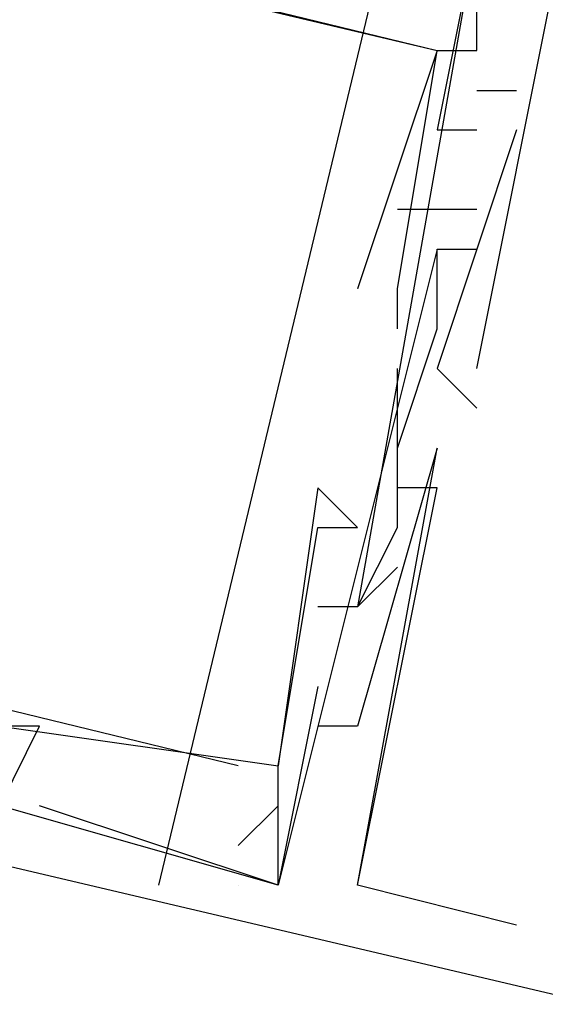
# Model space of a CAD drawing. Header units: feet. Extents: x -79 to 198, y -22 to 181.
# Tile 286 of 318: x 126.58 to 126.756, y 133.898 to 134.228. Entities that reach past the tile are written whole.
import ezdxf

# ---------------------------------------------------------------- set-up
doc = ezdxf.new("R2010")
doc.units = ezdxf.units.FT
doc.layers.add('A-LINEA', color=7, linetype='CONTINUOUS')

msp = doc.modelspace()

# ---------------------------------------------------------------- linework, layer by layer
at = {"layer": 'A-LINEA'}
for p, q in [((126.6267, 133.9378), (126.7067, 134.2711)), ((126.72, 134.2178), (126.72, 134.2178)), ((126.72, 134.2178), (126.72, 134.2178)), ((126.72, 134.2178), (126.72, 134.2178)), ((126.72, 134.2178), (126.72, 134.2178)), ((126.72, 134.2178), (126.72, 134.2178)), ((126.72, 134.2178), (126.72, 134.2178)), ((126.72, 134.2178), (126.72, 134.2178)), ((126.72, 134.2178), (126.72, 134.2178)), ((126.72, 134.2178), (126.72, 134.2178)), ((126.72, 134.2178), (126.72, 134.2178)), ((126.72, 134.2178), (126.72, 134.2178)), ((126.72, 134.2178), (126.72, 134.2178)), ((126.7333, 134.2178), (126.7333, 134.2178)), ((126.7333, 134.2178), (126.7333, 134.2178)), ((126.7333, 134.2178), (126.7333, 134.2178)), ((126.7333, 134.2178), (126.7333, 134.2178)), ((126.7333, 134.2178), (126.7333, 134.2178)), ((126.7333, 134.2178), (126.7333, 134.2178)), ((126.7333, 134.2044), (126.7467, 134.2044)), ((126.7333, 134.2044), (126.7333, 134.2044)), ((126.7333, 134.2044), (126.7467, 134.2044)), ((126.7333, 134.2044), (126.7333, 134.2044)), ((126.7333, 134.2044), (126.7467, 134.2044)), ((126.7333, 134.2044), (126.7333, 134.2044)), ((126.7467, 134.2044), (126.7467, 134.2044)), ((126.7467, 134.2044), (126.7467, 134.2044)), ((126.7467, 134.2044), (126.7467, 134.2044)), ((126.72, 134.1911), (126.72, 134.1911)), ((126.72, 134.1911), (126.72, 134.1911)), ((126.72, 134.1911), (126.72, 134.1911)), ((126.7333, 134.1911), (126.7333, 134.1911)), ((126.7333, 134.1911), (126.7333, 134.1911)), ((126.7333, 134.1911), (126.7333, 134.1911)), ((126.7467, 134.1911), (126.7467, 134.1911)), ((126.7467, 134.1911), (126.7467, 134.1911)), ((126.7467, 134.1911), (126.7467, 134.1911)), ((126.7067, 134.1644), (126.7067, 134.1644)), ((126.7067, 134.1644), (126.7067, 134.1644)), ((126.7067, 134.1644), (126.7067, 134.1644)), ((126.72, 134.1644), (126.72, 134.1644)), ((126.72, 134.1644), (126.72, 134.1644)), ((126.72, 134.1644), (126.72, 134.1644)), ((126.72, 134.1644), (126.72, 134.1644)), ((126.72, 134.1644), (126.72, 134.1644)), ((126.72, 134.1644), (126.72, 134.1644)), ((126.7333, 134.1644), (126.7333, 134.1644)), ((126.7333, 134.1644), (126.7333, 134.1644)), ((126.7333, 134.1644), (126.7333, 134.1644)), ((126.72, 134.1511), (126.72, 134.1511)), ((126.72, 134.1511), (126.72, 134.1511)), ((126.72, 134.1511), (126.72, 134.1511)), ((126.72, 134.1511), (126.72, 134.1511)), ((126.72, 134.1511), (126.72, 134.1511)), ((126.72, 134.1511), (126.72, 134.1511)), ((126.7333, 134.1511), (126.7333, 134.1511)), ((126.7333, 134.1511), (126.7333, 134.1511)), ((126.7333, 134.1511), (126.7333, 134.1511)), ((126.6933, 134.1378), (126.6933, 134.1378)), ((126.6933, 134.1378), (126.6933, 134.1378)), ((126.6933, 134.1378), (126.6933, 134.1378)), ((126.6933, 134.1378), (126.6933, 134.1378)), ((126.6933, 134.1378), (126.6933, 134.1378)), ((126.6933, 134.1378), (126.6933, 134.1378)), ((126.7067, 134.1378), (126.7067, 134.1378)), ((126.7067, 134.1378), (126.7067, 134.1378)), ((126.7067, 134.1378), (126.7067, 134.1378)), ((126.7067, 134.1378), (126.7067, 134.1378)), ((126.7067, 134.1378), (126.7067, 134.1378)), ((126.7067, 134.1378), (126.7067, 134.1378)), ((126.72, 134.1378), (126.72, 134.1378)), ((126.72, 134.1378), (126.72, 134.1378)), ((126.72, 134.1378), (126.72, 134.1378)), ((126.7067, 134.1244), (126.7067, 134.1244)), ((126.7067, 134.1244), (126.7067, 134.1244)), ((126.7067, 134.1244), (126.7067, 134.1244)), ((126.7067, 134.1244), (126.7067, 134.1244)), ((126.7067, 134.1244), (126.7067, 134.1244)), ((126.7067, 134.1244), (126.7067, 134.1244)), ((126.72, 134.1244), (126.72, 134.1244)), ((126.72, 134.1244), (126.72, 134.1244)), ((126.72, 134.1244), (126.72, 134.1244)), ((126.72, 134.1244), (126.72, 134.1244)), ((126.72, 134.1244), (126.72, 134.1244)), ((126.72, 134.1244), (126.72, 134.1244)), ((126.7067, 134.1111), (126.7067, 134.1111)), ((126.7067, 134.1111), (126.7067, 134.1111)), ((126.7067, 134.1111), (126.7067, 134.1111)), ((126.72, 134.1111), (126.7333, 134.0978)), ((126.72, 134.1111), (126.72, 134.1111)), ((126.72, 134.1111), (126.7333, 134.0978)), ((126.72, 134.1111), (126.72, 134.1111)), ((126.72, 134.1111), (126.7333, 134.0978)), ((126.72, 134.1111), (126.72, 134.1111)), ((126.72, 134.1111), (126.72, 134.1111)), ((126.72, 134.1111), (126.72, 134.1111)), ((126.72, 134.1111), (126.72, 134.1111)), ((126.7333, 134.1111), (126.7333, 134.1111)), ((126.7333, 134.1111), (126.7333, 134.1111)), ((126.7333, 134.1111), (126.7333, 134.1111)), ((126.7333, 134.1111), (126.7333, 134.1111)), ((126.7333, 134.1111), (126.7333, 134.1111)), ((126.7333, 134.1111), (126.7333, 134.1111)), ((126.7333, 134.0978), (126.7333, 134.0978)), ((126.7333, 134.0978), (126.7333, 134.0978)), ((126.7333, 134.0978), (126.7333, 134.0978)), ((126.7333, 134.0978), (126.7333, 134.0978)), ((126.7333, 134.0978), (126.7333, 134.0978)), ((126.7333, 134.0978), (126.7333, 134.0978)), ((126.7067, 134.0844), (126.7067, 134.0844)), ((126.7067, 134.0844), (126.7067, 134.0844)), ((126.7067, 134.0844), (126.7067, 134.0844)), ((126.72, 134.0844), (126.72, 134.0844)), ((126.72, 134.0844), (126.72, 134.0844)), ((126.72, 134.0844), (126.72, 134.0844)), ((126.72, 134.0844), (126.72, 134.0844)), ((126.72, 134.0844), (126.72, 134.0844)), ((126.72, 134.0844), (126.72, 134.0844)), ((126.72, 134.0844), (126.72, 134.0844)), ((126.72, 134.0844), (126.72, 134.0844)), ((126.72, 134.0844), (126.72, 134.0844)), ((126.68, 134.0711), (126.68, 134.0711)), ((126.68, 134.0711), (126.68, 134.0711)), ((126.68, 134.0711), (126.68, 134.0711)), ((126.68, 134.0711), (126.68, 134.0711)), ((126.68, 134.0711), (126.68, 134.0711)), ((126.68, 134.0711), (126.68, 134.0711)), ((126.7067, 134.0711), (126.7067, 134.0711)), ((126.7067, 134.0711), (126.7067, 134.0711)), ((126.7067, 134.0711), (126.7067, 134.0711)), ((126.72, 134.0711), (126.7067, 134.0711)), ((126.7067, 134.0711), (126.7067, 134.0711)), ((126.72, 134.0711), (126.7067, 134.0711)), ((126.7067, 134.0711), (126.7067, 134.0711)), ((126.72, 134.0711), (126.7067, 134.0711)), ((126.7067, 134.0711), (126.7067, 134.0711)), ((126.72, 134.0711), (126.72, 134.0711)), ((126.72, 134.0711), (126.72, 134.0711)), ((126.72, 134.0711), (126.72, 134.0711)), ((126.72, 134.0711), (126.72, 134.0711)), ((126.72, 134.0711), (126.72, 134.0711)), ((126.72, 134.0711), (126.72, 134.0711)), ((126.68, 134.0578), (126.68, 134.0578)), ((126.68, 134.0578), (126.68, 134.0578)), ((126.68, 134.0578), (126.68, 134.0578)), ((126.68, 134.0578), (126.68, 134.0578)), ((126.68, 134.0578), (126.68, 134.0578)), ((126.68, 134.0578), (126.68, 134.0578)), ((126.6933, 134.0578), (126.6933, 134.0578)), ((126.6933, 134.0578), (126.6933, 134.0578)), ((126.6933, 134.0578), (126.6933, 134.0578)), ((126.6933, 134.0578), (126.6933, 134.0578)), ((126.6933, 134.0578), (126.6933, 134.0578)), ((126.6933, 134.0578), (126.6933, 134.0578)), ((126.7067, 134.0578), (126.7067, 134.0578)), ((126.7067, 134.0578), (126.7067, 134.0578)), ((126.7067, 134.0578), (126.7067, 134.0578)), ((126.7067, 134.0444), (126.7067, 134.0444)), ((126.7067, 134.0444), (126.7067, 134.0444)), ((126.7067, 134.0444), (126.7067, 134.0444)), ((126.68, 134.0311), (126.68, 134.0311)), ((126.68, 134.0311), (126.68, 134.0311)), ((126.68, 134.0311), (126.68, 134.0311)), ((126.6933, 134.0311), (126.6933, 134.0311)), ((126.6933, 134.0311), (126.6933, 134.0311)), ((126.6933, 134.0311), (126.6933, 134.0311)), ((126.6933, 134.0311), (126.6933, 134.0311)), ((126.6933, 134.0311), (126.6933, 134.0311)), ((126.6933, 134.0311), (126.6933, 134.0311)), ((126.6933, 134.0311), (126.6933, 134.0311)), ((126.6933, 134.0311), (126.6933, 134.0311)), ((126.6933, 134.0311), (126.6933, 134.0311)), ((126.7067, 134.0311), (126.7067, 134.0311)), ((126.7067, 134.0311), (126.7067, 134.0311)), ((126.7067, 134.0311), (126.7067, 134.0311)), ((126.7067, 134.0311), (126.7067, 134.0311)), ((126.7067, 134.0311), (126.7067, 134.0311)), ((126.7067, 134.0311), (126.7067, 134.0311)), ((126.68, 134.0044), (126.68, 134.0044)), ((126.68, 134.0044), (126.68, 134.0044)), ((126.68, 134.0044), (126.68, 134.0044)), ((126.68, 134.0044), (126.68, 134.0044)), ((126.68, 134.0044), (126.68, 134.0044)), ((126.68, 134.0044), (126.68, 134.0044)), ((126.5867, 133.9911), (126.5867, 133.9911)), ((126.5867, 133.9911), (126.5867, 133.9911)), ((126.5867, 133.9911), (126.5867, 133.9911)), ((126.5867, 133.9911), (126.5867, 133.9911)), ((126.5867, 133.9911), (126.5867, 133.9911)), ((126.5867, 133.9911), (126.5867, 133.9911)), ((126.5867, 133.9911), (126.5867, 133.9911)), ((126.5867, 133.9911), (126.5867, 133.9911)), ((126.5867, 133.9911), (126.5867, 133.9911)), ((126.68, 133.9911), (126.68, 133.9911)), ((126.68, 133.9911), (126.68, 133.9911)), ((126.68, 133.9911), (126.68, 133.9911)), ((126.68, 133.9911), (126.68, 133.9911)), ((126.68, 133.9911), (126.68, 133.9911)), ((126.68, 133.9911), (126.68, 133.9911)), ((126.6933, 133.9911), (126.6933, 133.9911)), ((126.6933, 133.9911), (126.6933, 133.9911)), ((126.6933, 133.9911), (126.6933, 133.9911)), ((126.6933, 133.9911), (126.6933, 133.9911)), ((126.6933, 133.9911), (126.6933, 133.9911)), ((126.6933, 133.9911), (126.6933, 133.9911)), ((126.6533, 133.9778), (126.6533, 133.9778)), ((126.6533, 133.9778), (126.6533, 133.9778)), ((126.6533, 133.9778), (126.6533, 133.9778)), ((126.6533, 133.9778), (126.6533, 133.9778)), ((126.6533, 133.9778), (126.6533, 133.9778)), ((126.6533, 133.9778), (126.6533, 133.9778)), ((126.6667, 133.9778), (126.6667, 133.9778)), ((126.6667, 133.9778), (126.6667, 133.9778)), ((126.6667, 133.9778), (126.6667, 133.9778)), ((126.6667, 133.9778), (126.6667, 133.9778)), ((126.6667, 133.9778), (126.6667, 133.9778)), ((126.6667, 133.9778), (126.6667, 133.9778)), ((126.6667, 133.9778), (126.6667, 133.9778)), ((126.6667, 133.9778), (126.6667, 133.9778)), ((126.6667, 133.9778), (126.6667, 133.9778)), ((126.6667, 133.9778), (126.6667, 133.9778)), ((126.6667, 133.9778), (126.6667, 133.9778)), ((126.6667, 133.9778), (126.6667, 133.9778)), ((126.6667, 133.9778), (126.6667, 133.9778)), ((126.6667, 133.9778), (126.6667, 133.9778)), ((126.6667, 133.9778), (126.6667, 133.9778)), ((126.6667, 133.9778), (126.6667, 133.9778)), ((126.6667, 133.9778), (126.6667, 133.9778)), ((126.6667, 133.9778), (126.6667, 133.9778)), ((126.5867, 133.9644), (126.5867, 133.9644)), ((126.5867, 133.9644), (126.5867, 133.9644)), ((126.5867, 133.9644), (126.5867, 133.9644)), ((126.6533, 133.9511), (126.6667, 133.9644)), ((126.6533, 133.9511), (126.6667, 133.9644)), ((126.6533, 133.9511), (126.6667, 133.9644)), ((126.6533, 133.9511), (126.6667, 133.9644)), ((126.6533, 133.9511), (126.6667, 133.9644)), ((126.6533, 133.9511), (126.6667, 133.9644)), ((126.6667, 133.9644), (126.6667, 133.9644)), ((126.6667, 133.9644), (126.6667, 133.9644)), ((126.6667, 133.9644), (126.6667, 133.9644)), ((126.6667, 133.9644), (126.6667, 133.9644)), ((126.6667, 133.9644), (126.6667, 133.9644)), ((126.6667, 133.9644), (126.6667, 133.9644)), ((126.6533, 133.9511), (126.6533, 133.9511)), ((126.6533, 133.9511), (126.6533, 133.9511)), ((126.6533, 133.9511), (126.6533, 133.9511)), ((126.6533, 133.9511), (126.6533, 133.9511)), ((126.6533, 133.9511), (126.6533, 133.9511)), ((126.6533, 133.9511), (126.6533, 133.9511)), ((126.6667, 133.9511), (126.6667, 133.9511)), ((126.6667, 133.9511), (126.6667, 133.9511)), ((126.6667, 133.9511), (126.6667, 133.9511)), ((126.6667, 133.9511), (126.6667, 133.9511)), ((126.6667, 133.9511), (126.6667, 133.9511)), ((126.6667, 133.9511), (126.6667, 133.9511)), ((126.6533, 133.9378), (126.6533, 133.9378)), ((126.6533, 133.9378), (126.6533, 133.9378)), ((126.6533, 133.9378), (126.6533, 133.9378)), ((126.6667, 133.9378), (126.6667, 133.9378)), ((126.6667, 133.9378), (126.6667, 133.9378)), ((126.6667, 133.9378), (126.6667, 133.9378)), ((126.6667, 133.9378), (126.6667, 133.9378)), ((126.6667, 133.9378), (126.6667, 133.9378)), ((126.6667, 133.9378), (126.6667, 133.9378)), ((126.6667, 133.9378), (126.6667, 133.9378)), ((126.6667, 133.9378), (126.6667, 133.9378)), ((126.6667, 133.9378), (126.6667, 133.9378)), ((126.6667, 133.9378), (126.6667, 133.9378)), ((126.6667, 133.9378), (126.6667, 133.9378)), ((126.6667, 133.9378), (126.6667, 133.9378)), ((126.6667, 133.9378), (126.6667, 133.9378)), ((126.6667, 133.9378), (126.6667, 133.9378)), ((126.6667, 133.9378), (126.6667, 133.9378)), ((126.6933, 133.9378), (126.6933, 133.9378)), ((126.6933, 133.9378), (126.6933, 133.9378)), ((126.6933, 133.9378), (126.6933, 133.9378)), ((126.6933, 133.9378), (126.6933, 133.9378)), ((126.6933, 133.9378), (126.6933, 133.9378)), ((126.6933, 133.9378), (126.6933, 133.9378)), ((126.6933, 133.9378), (126.6933, 133.9378)), ((126.6933, 133.9378), (126.6933, 133.9378)), ((126.6933, 133.9378), (126.6933, 133.9378)), ((126.7467, 133.9244), (126.7467, 133.9244)), ((126.7467, 133.9244), (126.7467, 133.9244)), ((126.7467, 133.9244), (126.7467, 133.9244)), ((126.7467, 133.9244), (126.7467, 133.9244)), ((126.7467, 133.9244), (126.7467, 133.9244)), ((126.7467, 133.9244), (126.7467, 133.9244)), ((126.7467, 133.9244), (126.7467, 133.9244)), ((126.7467, 133.9244), (126.7467, 133.9244)), ((126.7467, 133.9244), (126.7467, 133.9244))]:
    msp.add_line(p, q, dxfattribs=at)
for points in [[(126.2, 134.2444), (126.2133, 134.3378), (126.72, 134.2178), (126.6933, 134.1378), (126.6933, 134.1378)], [(126.2, 134.2444), (126.2133, 134.3378), (126.72, 134.2178), (126.6933, 134.1378), (126.6933, 134.1378)], [(126.2, 134.2444), (126.2133, 134.3378), (126.72, 134.2178), (126.6933, 134.1378), (126.6933, 134.1378)], [(126.2267, 134.3378), (126.72, 134.2178), (126.6933, 134.1378), (126.6933, 134.1378)], [(126.2267, 134.3378), (126.72, 134.2178), (126.6933, 134.1378), (126.6933, 134.1378)], [(126.2267, 134.3378), (126.72, 134.2178), (126.6933, 134.1378), (126.6933, 134.1378)], [(126.1733, 134.1911), (126.1867, 134.2844), (126.2, 134.2844), (126.1733, 134.2844), (126.16, 134.2178), (126.1333, 134.2178), (126.0933, 134.0578), (126.7733, 133.8978), (126.7733, 133.9111)], [(126.1733, 134.1911), (126.1867, 134.2844), (126.2, 134.2844), (126.1733, 134.2844), (126.16, 134.2178), (126.1333, 134.2178), (126.0933, 134.0578), (126.7733, 133.8978), (126.7733, 133.9111)], [(126.1733, 134.1911), (126.1867, 134.2844), (126.2, 134.2844), (126.1733, 134.2844), (126.16, 134.2178), (126.1333, 134.2178), (126.0933, 134.0578), (126.7733, 133.8978), (126.7733, 133.9111)], [(126.6533, 134.2444), (126.6533, 134.2711), (126.7333, 134.2578), (126.6933, 134.0311), (126.68, 134.0311)], [(126.6533, 134.2444), (126.6533, 134.2711), (126.7333, 134.2578), (126.6933, 134.0311), (126.68, 134.0311)], [(126.6533, 134.2444), (126.6533, 134.2711), (126.7333, 134.2578), (126.6933, 134.0311), (126.68, 134.0311)], [(126.6533, 134.2444), (126.6533, 134.2711), (126.7333, 134.2578), (126.72, 134.1911), (126.7333, 134.1911)], [(126.6533, 134.2444), (126.6533, 134.2711), (126.7333, 134.2578), (126.72, 134.1911), (126.7333, 134.1911)], [(126.6533, 134.2444), (126.6533, 134.2711), (126.7333, 134.2578), (126.72, 134.1911), (126.7333, 134.1911)], [(126.7067, 134.1244), (126.7067, 134.1378), (126.72, 134.2178), (126.7333, 134.2178), (126.7333, 134.2444)], [(126.7067, 134.1244), (126.7067, 134.1378), (126.72, 134.2178), (126.7333, 134.2178), (126.7333, 134.2444)], [(126.7067, 134.1244), (126.7067, 134.1378), (126.72, 134.2178), (126.7333, 134.2178), (126.7333, 134.2444)], [(126.7067, 134.1244), (126.7067, 134.1378), (126.72, 134.2178), (126.7333, 134.2178), (126.7333, 134.2444)], [(126.7067, 134.1244), (126.7067, 134.1378), (126.72, 134.2178), (126.7333, 134.2178), (126.7333, 134.2444)], [(126.7067, 134.1244), (126.7067, 134.1378), (126.72, 134.2178), (126.7333, 134.2178), (126.7333, 134.2444)], [(126.7333, 134.1111), (126.76, 134.2444), (126.8267, 134.2311)], [(126.7333, 134.1111), (126.76, 134.2444), (126.8267, 134.2311)], [(126.7333, 134.1111), (126.76, 134.2444), (126.8267, 134.2311)], [(126.7333, 134.1111), (126.76, 134.2444), (126.8267, 134.2311)], [(126.7333, 134.1111), (126.76, 134.2444), (126.8267, 134.2311)], [(126.7333, 134.1111), (126.76, 134.2444), (126.8267, 134.2311)], [(126.6533, 133.9778), (126.16, 134.0978), (126.1867, 134.1911)], [(126.6533, 133.9778), (126.16, 134.0978), (126.1867, 134.1911)], [(126.6533, 133.9778), (126.16, 134.0978), (126.1867, 134.1911)], [(126.7467, 134.1911), (126.72, 134.1111), (126.7333, 134.0978)], [(126.7467, 134.1911), (126.72, 134.1111), (126.7333, 134.0978)], [(126.7467, 134.1911), (126.72, 134.1111), (126.7333, 134.0978)], [(126.6533, 133.9778), (126.16, 134.0978), (126.1867, 134.1778)], [(126.6533, 133.9778), (126.16, 134.0978), (126.1867, 134.1778)], [(126.6533, 133.9778), (126.16, 134.0978), (126.1867, 134.1778)], [(126.7333, 134.1644), (126.72, 134.1644), (126.7067, 134.1644)], [(126.7333, 134.1644), (126.72, 134.1644), (126.7067, 134.1644)], [(126.7333, 134.1644), (126.72, 134.1644), (126.7067, 134.1644)], [(126.72, 134.1511), (126.6667, 133.9378), (126.5867, 133.9644)], [(126.72, 134.1511), (126.6667, 133.9378), (126.5867, 133.9644)], [(126.72, 134.1511), (126.6667, 133.9378), (126.5867, 133.9644)], [(126.72, 134.1244), (126.72, 134.1511), (126.7333, 134.1511)], [(126.72, 134.1244), (126.72, 134.1511), (126.7333, 134.1511)], [(126.72, 134.1244), (126.72, 134.1511), (126.7333, 134.1511)], [(126.7067, 134.0844), (126.72, 134.1244), (126.72, 134.1378)], [(126.7067, 134.0844), (126.72, 134.1244), (126.72, 134.1378)], [(126.7067, 134.0844), (126.72, 134.1244), (126.72, 134.1378)], [(126.7067, 134.0444), (126.6933, 134.0311), (126.7067, 134.0578), (126.7067, 134.0711), (126.7067, 134.1111)], [(126.7067, 134.0444), (126.6933, 134.0311), (126.7067, 134.0578), (126.7067, 134.0711), (126.7067, 134.1111)], [(126.7067, 134.0444), (126.6933, 134.0311), (126.7067, 134.0578), (126.7067, 134.0711), (126.7067, 134.1111)], [(126.5733, 133.9644), (126.5867, 133.9911), (126.5733, 133.9911), (126.5733, 133.9778), (126.5733, 133.9644), (126.12, 134.0711), (126.12, 134.0844)], [(126.5733, 133.9644), (126.5867, 133.9911), (126.5733, 133.9911), (126.5733, 133.9778), (126.5733, 133.9644), (126.12, 134.0711), (126.12, 134.0844)], [(126.5733, 133.9644), (126.5867, 133.9911), (126.5733, 133.9911), (126.5733, 133.9778), (126.5733, 133.9644), (126.12, 134.0711), (126.12, 134.0844)], [(126.1333, 134.0844), (126.16, 134.0711), (126.16, 134.0844), (126.56, 133.9911), (126.56, 133.9778), (126.5733, 133.9778), (126.5733, 133.9911), (126.6667, 133.9778)], [(126.1333, 134.0844), (126.16, 134.0711), (126.16, 134.0844), (126.56, 133.9911), (126.56, 133.9778), (126.5733, 133.9778), (126.5733, 133.9911), (126.6667, 133.9778)], [(126.1333, 134.0844), (126.16, 134.0711), (126.16, 134.0844), (126.56, 133.9911), (126.56, 133.9778), (126.5733, 133.9778), (126.5733, 133.9911), (126.6667, 133.9778)], [(126.7467, 133.9244), (126.6933, 133.9378), (126.72, 134.0844), (126.6933, 133.9911), (126.68, 133.9911)], [(126.7467, 133.9244), (126.6933, 133.9378), (126.72, 134.0844), (126.6933, 133.9911), (126.68, 133.9911)], [(126.7467, 133.9244), (126.6933, 133.9378), (126.72, 134.0844), (126.6933, 133.9911), (126.68, 133.9911)], [(126.72, 134.0844), (126.6933, 133.9911), (126.68, 133.9911)], [(126.72, 134.0844), (126.6933, 133.9911), (126.68, 133.9911)], [(126.72, 134.0844), (126.6933, 133.9911), (126.68, 133.9911)], [(126.7467, 133.9244), (126.6933, 133.9378), (126.72, 134.0844)], [(126.7467, 133.9244), (126.6933, 133.9378), (126.72, 134.0844)], [(126.7467, 133.9244), (126.6933, 133.9378), (126.72, 134.0844)], [(126.68, 134.0044), (126.6667, 133.9378), (126.5733, 133.9644), (126.5867, 133.9911), (126.5733, 133.9911), (126.5733, 133.9778), (126.5733, 133.9644), (126.12, 134.0711)], [(126.68, 134.0044), (126.6667, 133.9378), (126.5733, 133.9644), (126.5867, 133.9911), (126.5733, 133.9911), (126.5733, 133.9778), (126.5733, 133.9644), (126.12, 134.0711)], [(126.68, 134.0044), (126.6667, 133.9378), (126.5733, 133.9644), (126.5867, 133.9911), (126.5733, 133.9911), (126.5733, 133.9778), (126.5733, 133.9644), (126.12, 134.0711)], [(126.68, 134.0044), (126.6667, 133.9378), (126.5733, 133.9644), (126.5867, 133.9911), (126.5733, 133.9911), (126.5733, 133.9778), (126.5733, 133.9644), (126.12, 134.0711)], [(126.68, 134.0044), (126.6667, 133.9378), (126.5733, 133.9644), (126.5867, 133.9911), (126.5733, 133.9911), (126.5733, 133.9778), (126.5733, 133.9644), (126.12, 134.0711)], [(126.68, 134.0044), (126.6667, 133.9378), (126.5733, 133.9644), (126.5867, 133.9911), (126.5733, 133.9911), (126.5733, 133.9778), (126.5733, 133.9644), (126.12, 134.0711)], [(126.6667, 133.9378), (126.6667, 133.9778), (126.68, 134.0578), (126.6933, 134.0578), (126.68, 134.0711), (126.68, 134.0711), (126.6667, 133.9778)], [(126.6667, 133.9378), (126.6667, 133.9778), (126.68, 134.0578), (126.6933, 134.0578), (126.68, 134.0711), (126.68, 134.0711), (126.6667, 133.9778)], [(126.6667, 133.9378), (126.6667, 133.9778), (126.68, 134.0578), (126.6933, 134.0578), (126.68, 134.0711), (126.68, 134.0711), (126.6667, 133.9778)], [(126.6667, 133.9378), (126.6667, 133.9778), (126.68, 134.0578), (126.6933, 134.0578), (126.68, 134.0711), (126.68, 134.0711), (126.6667, 133.9778)], [(126.6667, 133.9378), (126.6667, 133.9778), (126.68, 134.0578), (126.6933, 134.0578), (126.68, 134.0711), (126.68, 134.0711), (126.6667, 133.9778)], [(126.6667, 133.9378), (126.6667, 133.9778), (126.68, 134.0578), (126.6933, 134.0578), (126.68, 134.0711), (126.68, 134.0711), (126.6667, 133.9778)], [(126.7467, 133.9244), (126.6933, 133.9378), (126.72, 134.0711)], [(126.7467, 133.9244), (126.6933, 133.9378), (126.72, 134.0711)], [(126.7467, 133.9244), (126.6933, 133.9378), (126.72, 134.0711)], [(126.0933, 134.0578), (126.7733, 133.8978), (126.7733, 133.9111)], [(126.0933, 134.0578), (126.7733, 133.8978), (126.7733, 133.9111)], [(126.0933, 134.0578), (126.7733, 133.8978), (126.7733, 133.9111)], [(126.0933, 134.0578), (126.7733, 133.8978), (126.7733, 133.9111)], [(126.0933, 134.0578), (126.7733, 133.8978), (126.7733, 133.9111)], [(126.0933, 134.0578), (126.7733, 133.8978), (126.7733, 133.9111)], [(126.56, 133.9778), (126.5733, 133.9911), (126.6667, 133.9778)], [(126.56, 133.9778), (126.5733, 133.9911), (126.6667, 133.9778)], [(126.56, 133.9778), (126.5733, 133.9911), (126.6667, 133.9778)]]:
    msp.add_lwpolyline(points, dxfattribs=at)

doc.saveas('drawing.dxf')
